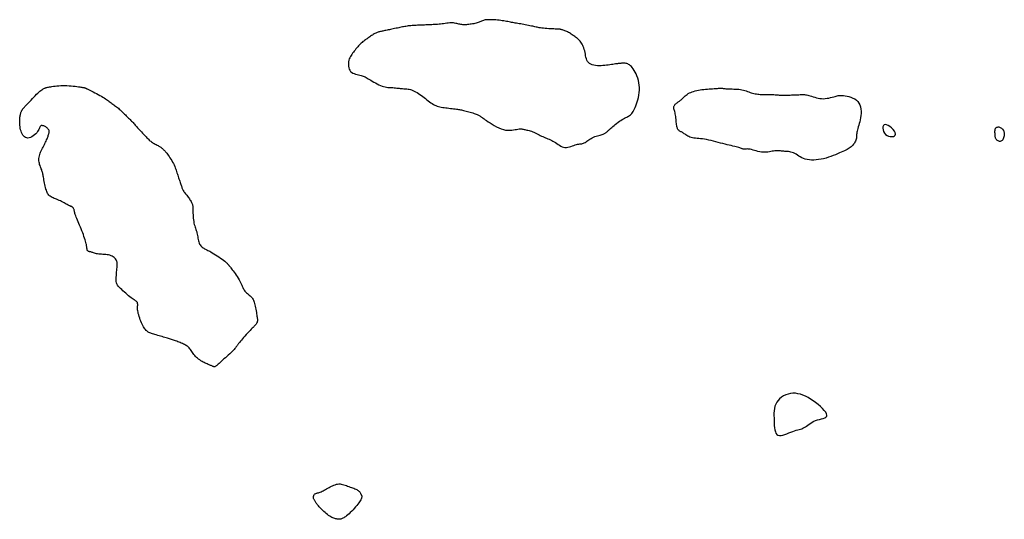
# Model space of a CAD drawing. Header units: millimetres. Extents: x 32690613 to 32693367, y 5343692 to 5344708.
# Tile 829 of 1009: x 32693143 to 32693192, y 5344177 to 5344202. Entities that reach past the tile are written whole.
import ezdxf

# ---------------------------------------------------------------- set-up
doc = ezdxf.new("R2010")
doc.units = ezdxf.units.MM
doc.header["$LTSCALE"] = 20
doc.layers.add('02-DGM_HL_492.00', color=82, linetype='Continuous')
doc.layers.add('02-DGM_HL_492.50', color=92, linetype='Continuous')

msp = doc.modelspace()

# ---------------------------------------------------------------- linework, layer by layer
at = {"layer": '02-DGM_HL_492.00', "elevation": 492, "flags": 128}
for points in [[(32693148.553, 5344196.308), (32693148.599, 5344196.258), (32693148.648, 5344196.205), (32693148.698, 5344196.152), (32693148.749, 5344196.098), (32693148.8, 5344196.044), (32693148.85, 5344195.991), (32693148.898, 5344195.94), (32693148.943, 5344195.891), (32693148.985, 5344195.846), (32693149.024, 5344195.804), (32693149.061, 5344195.764), (32693149.098, 5344195.727), (32693149.134, 5344195.692), (32693149.171, 5344195.659), (32693149.21, 5344195.628), (32693149.251, 5344195.598), (32693149.296, 5344195.569), (32693149.342, 5344195.54), (32693149.391, 5344195.513), (32693149.44, 5344195.487), (32693149.488, 5344195.461), (32693149.535, 5344195.437), (32693149.58, 5344195.413), (32693149.621, 5344195.39), (32693149.658, 5344195.367), (32693149.691, 5344195.345), (32693149.721, 5344195.324), (32693149.748, 5344195.303), (32693149.773, 5344195.283), (32693149.796, 5344195.262), (32693149.819, 5344195.242), (32693149.84, 5344195.222), (32693149.862, 5344195.202), (32693149.884, 5344195.181), (32693149.907, 5344195.158), (32693149.932, 5344195.132), (32693149.959, 5344195.102), (32693149.988, 5344195.068), (32693150.02, 5344195.027), (32693150.055, 5344194.98), (32693150.095, 5344194.926), (32693150.137, 5344194.865), (32693150.181, 5344194.8), (32693150.225, 5344194.73), (32693150.269, 5344194.658), (32693150.312, 5344194.584), (32693150.352, 5344194.51), (32693150.388, 5344194.437), (32693150.42, 5344194.367), (32693150.448, 5344194.299), (32693150.472, 5344194.232), (32693150.494, 5344194.167), (32693150.514, 5344194.103), (32693150.533, 5344194.04), (32693150.551, 5344193.978), (32693150.57, 5344193.916), (32693150.589, 5344193.855), (32693150.609, 5344193.793), (32693150.63, 5344193.733), (32693150.651, 5344193.674), (32693150.671, 5344193.617), (32693150.69, 5344193.562), (32693150.709, 5344193.509), (32693150.725, 5344193.46), (32693150.741, 5344193.414), (32693150.755, 5344193.371), (32693150.769, 5344193.33), (32693150.782, 5344193.291), (32693150.797, 5344193.254), (32693150.813, 5344193.218), (32693150.831, 5344193.181), (32693150.851, 5344193.145), (32693150.875, 5344193.108), (32693150.902, 5344193.07), (32693150.931, 5344193.031), (32693150.962, 5344192.992), (32693150.994, 5344192.951), (32693151.027, 5344192.91), (32693151.06, 5344192.867), (32693151.093, 5344192.824), (32693151.125, 5344192.779), (32693151.157, 5344192.734), (32693151.186, 5344192.688), (32693151.214, 5344192.643), (32693151.239, 5344192.599), (32693151.262, 5344192.556), (32693151.281, 5344192.515), (32693151.297, 5344192.477), (32693151.309, 5344192.441), (32693151.318, 5344192.407), (32693151.324, 5344192.372), (32693151.327, 5344192.336), (32693151.329, 5344192.297), (32693151.331, 5344192.253), (32693151.331, 5344192.203), (32693151.332, 5344192.145), (32693151.333, 5344192.078), (32693151.336, 5344192.004), (32693151.34, 5344191.924), (32693151.345, 5344191.841), (32693151.352, 5344191.756), (32693151.361, 5344191.672), (32693151.372, 5344191.59), (32693151.386, 5344191.513), (32693151.403, 5344191.442), (32693151.422, 5344191.375), (32693151.442, 5344191.313), (32693151.463, 5344191.253), (32693151.484, 5344191.195), (32693151.504, 5344191.138), (32693151.523, 5344191.079), (32693151.539, 5344191.019), (32693151.553, 5344190.955), (32693151.564, 5344190.89), (32693151.575, 5344190.823), (32693151.585, 5344190.756), (32693151.597, 5344190.691), (32693151.61, 5344190.627), (32693151.627, 5344190.567), (32693151.647, 5344190.51), (32693151.672, 5344190.459), (32693151.701, 5344190.413), (32693151.733, 5344190.372), (32693151.769, 5344190.334), (32693151.806, 5344190.301), (32693151.844, 5344190.272), (32693151.883, 5344190.245), (32693151.922, 5344190.222), (32693151.96, 5344190.201), (32693151.999, 5344190.182), (32693152.038, 5344190.162), (32693152.081, 5344190.141), (32693152.128, 5344190.118), (32693152.18, 5344190.091), (32693152.239, 5344190.058), (32693152.305, 5344190.019), (32693152.38, 5344189.973), (32693152.462, 5344189.921), (32693152.547, 5344189.864), (32693152.633, 5344189.806), (32693152.717, 5344189.748), (32693152.797, 5344189.691), (32693152.87, 5344189.638), (32693152.933, 5344189.591), (32693152.984, 5344189.551), (32693153.025, 5344189.517), (32693153.056, 5344189.489), (32693153.08, 5344189.466), (32693153.098, 5344189.446), (32693153.113, 5344189.428), (32693153.124, 5344189.413), (32693153.135, 5344189.397), (32693153.147, 5344189.382), (32693153.16, 5344189.365), (32693153.175, 5344189.345), (32693153.194, 5344189.321), (32693153.216, 5344189.293), (32693153.242, 5344189.259), (32693153.274, 5344189.217), (32693153.311, 5344189.168), (32693153.354, 5344189.11), (32693153.402, 5344189.044), (32693153.453, 5344188.972), (32693153.506, 5344188.896), (32693153.558, 5344188.818), (32693153.609, 5344188.74), (32693153.656, 5344188.662), (32693153.698, 5344188.588), (32693153.733, 5344188.518), (32693153.763, 5344188.453), (32693153.789, 5344188.391), (32693153.813, 5344188.333), (32693153.837, 5344188.279), (32693153.861, 5344188.227), (32693153.887, 5344188.179), (32693153.918, 5344188.132), (32693153.953, 5344188.087), (32693153.993, 5344188.044), (32693154.036, 5344188.003), (32693154.08, 5344187.963), (32693154.125, 5344187.925), (32693154.169, 5344187.888), (32693154.211, 5344187.852), (32693154.249, 5344187.817), (32693154.283, 5344187.783), (32693154.312, 5344187.749), (32693154.338, 5344187.713), (32693154.361, 5344187.675), (32693154.381, 5344187.633), (32693154.4, 5344187.587), (32693154.417, 5344187.534), (32693154.433, 5344187.474), (32693154.45, 5344187.407), (32693154.466, 5344187.333), (32693154.481, 5344187.256), (32693154.496, 5344187.176), (32693154.51, 5344187.097), (32693154.524, 5344187.02), (32693154.536, 5344186.947), (32693154.547, 5344186.881), (32693154.556, 5344186.823), (32693154.564, 5344186.773), (32693154.571, 5344186.729), (32693154.576, 5344186.691), (32693154.579, 5344186.658), (32693154.58, 5344186.629), (32693154.58, 5344186.603), (32693154.577, 5344186.579), (32693154.573, 5344186.555), (32693154.567, 5344186.533), (32693154.559, 5344186.512), (32693154.55, 5344186.491), (32693154.539, 5344186.471), (32693154.526, 5344186.452), (32693154.513, 5344186.432), (32693154.499, 5344186.414), (32693154.483, 5344186.395), (32693154.466, 5344186.376), (32693154.446, 5344186.354), (32693154.422, 5344186.33), (32693154.393, 5344186.3), (32693154.359, 5344186.265), (32693154.318, 5344186.223), (32693154.27, 5344186.172), (32693154.214, 5344186.113), (32693154.152, 5344186.046), (32693154.086, 5344185.975), (32693154.018, 5344185.901), (32693153.95, 5344185.827), (32693153.884, 5344185.755), (32693153.824, 5344185.687), (32693153.77, 5344185.626), (32693153.724, 5344185.573), (32693153.686, 5344185.528), (32693153.655, 5344185.49), (32693153.629, 5344185.456), (32693153.607, 5344185.426), (32693153.588, 5344185.399), (32693153.571, 5344185.374), (32693153.554, 5344185.349), (32693153.537, 5344185.322), (32693153.518, 5344185.294), (32693153.496, 5344185.264), (32693153.47, 5344185.231), (32693153.44, 5344185.194), (32693153.403, 5344185.153), (32693153.36, 5344185.107), (32693153.309, 5344185.055), (32693153.25, 5344184.998), (32693153.184, 5344184.937), (32693153.113, 5344184.872), (32693153.039, 5344184.806), (32693152.965, 5344184.739), (32693152.892, 5344184.674), (32693152.823, 5344184.611), (32693152.759, 5344184.553), (32693152.702, 5344184.5), (32693152.653, 5344184.454), (32693152.609, 5344184.412), (32693152.57, 5344184.377), (32693152.536, 5344184.347), (32693152.506, 5344184.323), (32693152.479, 5344184.305), (32693152.454, 5344184.292), (32693152.43, 5344184.285), (32693152.407, 5344184.283), (32693152.385, 5344184.285), (32693152.362, 5344184.291), (32693152.338, 5344184.3), (32693152.313, 5344184.311), (32693152.285, 5344184.324), (32693152.255, 5344184.338), (32693152.222, 5344184.353), (32693152.185, 5344184.368), (32693152.145, 5344184.384), (32693152.102, 5344184.402), (32693152.057, 5344184.422), (32693152.008, 5344184.443), (32693151.957, 5344184.467), (32693151.904, 5344184.493), (32693151.848, 5344184.522), (32693151.791, 5344184.554), (32693151.733, 5344184.589), (32693151.675, 5344184.626), (32693151.619, 5344184.666), (32693151.565, 5344184.708), (32693151.513, 5344184.753), (32693151.465, 5344184.8), (32693151.422, 5344184.849), (32693151.382, 5344184.9), (32693151.345, 5344184.951), (32693151.311, 5344185.002), (32693151.279, 5344185.053), (32693151.247, 5344185.101), (32693151.215, 5344185.147), (32693151.183, 5344185.189), (32693151.149, 5344185.228), (32693151.114, 5344185.262), (32693151.077, 5344185.294), (32693151.038, 5344185.323), (32693150.997, 5344185.35), (32693150.953, 5344185.376), (32693150.906, 5344185.4), (32693150.857, 5344185.425), (32693150.805, 5344185.449), (32693150.75, 5344185.474), (32693150.693, 5344185.498), (32693150.636, 5344185.522), (32693150.578, 5344185.545), (32693150.521, 5344185.567), (32693150.465, 5344185.588), (32693150.411, 5344185.608), (32693150.359, 5344185.626), (32693150.309, 5344185.642), (32693150.26, 5344185.658), (32693150.21, 5344185.674), (32693150.159, 5344185.689), (32693150.106, 5344185.705), (32693150.049, 5344185.722), (32693149.988, 5344185.739), (32693149.923, 5344185.758), (32693149.853, 5344185.779), (32693149.781, 5344185.8), (32693149.707, 5344185.821), (32693149.634, 5344185.842), (32693149.561, 5344185.863), (32693149.492, 5344185.884), (32693149.426, 5344185.903), (32693149.365, 5344185.92), (32693149.309, 5344185.937), (32693149.258, 5344185.954), (32693149.21, 5344185.971), (32693149.165, 5344185.989), (32693149.124, 5344186.008), (32693149.084, 5344186.03), (32693149.047, 5344186.055), (32693149.011, 5344186.083), (32693148.976, 5344186.115), (32693148.942, 5344186.152), (32693148.909, 5344186.193), (32693148.876, 5344186.24), (32693148.844, 5344186.293), (32693148.812, 5344186.352), (32693148.78, 5344186.419), (32693148.748, 5344186.492), (32693148.717, 5344186.57), (32693148.686, 5344186.651), (32693148.658, 5344186.733), (32693148.631, 5344186.815), (32693148.608, 5344186.893), (32693148.588, 5344186.967), (32693148.572, 5344187.033), (32693148.561, 5344187.091), (32693148.554, 5344187.14), (32693148.55, 5344187.183), (32693148.548, 5344187.221), (32693148.549, 5344187.254), (32693148.551, 5344187.284), (32693148.553, 5344187.313), (32693148.555, 5344187.341), (32693148.557, 5344187.37), (32693148.557, 5344187.398), (32693148.556, 5344187.427), (32693148.553, 5344187.455), (32693148.548, 5344187.482), (32693148.539, 5344187.508), (32693148.528, 5344187.532), (32693148.514, 5344187.553), (32693148.495, 5344187.573), (32693148.473, 5344187.59), (32693148.446, 5344187.608), (32693148.414, 5344187.628), (32693148.376, 5344187.65), (32693148.333, 5344187.677), (32693148.284, 5344187.71), (32693148.228, 5344187.751), (32693148.166, 5344187.799), (32693148.099, 5344187.855), (32693148.028, 5344187.915), (32693147.957, 5344187.978), (32693147.886, 5344188.042), (32693147.817, 5344188.104), (32693147.753, 5344188.163), (32693147.696, 5344188.216), (32693147.645, 5344188.263), (32693147.603, 5344188.305), (32693147.568, 5344188.343), (32693147.539, 5344188.381), (32693147.516, 5344188.42), (32693147.499, 5344188.463), (32693147.487, 5344188.512), (32693147.479, 5344188.569), (32693147.476, 5344188.637), (32693147.476, 5344188.712), (32693147.478, 5344188.794), (32693147.484, 5344188.879), (32693147.49, 5344188.965), (32693147.498, 5344189.051), (32693147.506, 5344189.133), (32693147.514, 5344189.21), (32693147.521, 5344189.28), (32693147.526, 5344189.342), (32693147.53, 5344189.399), (32693147.531, 5344189.451), (32693147.528, 5344189.498), (32693147.521, 5344189.543), (32693147.51, 5344189.585), (32693147.494, 5344189.626), (32693147.471, 5344189.667), (32693147.443, 5344189.707), (32693147.409, 5344189.745), (32693147.369, 5344189.781), (32693147.324, 5344189.815), (32693147.274, 5344189.844), (32693147.218, 5344189.87), (32693147.158, 5344189.891), (32693147.092, 5344189.907), (32693147.023, 5344189.919), (32693146.951, 5344189.927), (32693146.878, 5344189.932), (32693146.805, 5344189.937), (32693146.733, 5344189.941), (32693146.664, 5344189.946), (32693146.599, 5344189.953), (32693146.539, 5344189.962), (32693146.483, 5344189.973), (32693146.432, 5344189.986), (32693146.385, 5344190), (32693146.342, 5344190.014), (32693146.303, 5344190.027), (32693146.267, 5344190.039), (32693146.234, 5344190.05), (32693146.204, 5344190.058), (32693146.176, 5344190.064), (32693146.151, 5344190.069), (32693146.128, 5344190.073), (32693146.108, 5344190.078), (32693146.09, 5344190.083), (32693146.074, 5344190.09), (32693146.06, 5344190.098), (32693146.048, 5344190.11), (32693146.038, 5344190.123), (32693146.029, 5344190.139), (32693146.022, 5344190.157), (32693146.016, 5344190.176), (32693146.011, 5344190.197), (32693146.007, 5344190.218), (32693146.004, 5344190.241), (32693146.001, 5344190.264), (32693145.998, 5344190.289), (32693145.995, 5344190.317), (32693145.99, 5344190.348), (32693145.984, 5344190.384), (32693145.975, 5344190.427), (32693145.964, 5344190.476), (32693145.949, 5344190.533), (32693145.93, 5344190.6), (32693145.908, 5344190.674), (32693145.883, 5344190.755), (32693145.854, 5344190.841), (32693145.823, 5344190.932), (32693145.789, 5344191.026), (32693145.754, 5344191.121), (32693145.716, 5344191.216), (32693145.677, 5344191.311), (32693145.638, 5344191.405), (32693145.599, 5344191.495), (32693145.561, 5344191.583), (32693145.525, 5344191.666), (32693145.492, 5344191.744), (32693145.463, 5344191.816), (32693145.438, 5344191.881), (32693145.418, 5344191.939), (32693145.402, 5344191.99), (32693145.39, 5344192.035), (32693145.381, 5344192.075), (32693145.374, 5344192.11), (32693145.367, 5344192.141), (32693145.361, 5344192.168), (32693145.354, 5344192.194), (32693145.346, 5344192.217), (32693145.336, 5344192.239), (32693145.324, 5344192.258), (32693145.312, 5344192.277), (32693145.299, 5344192.293), (32693145.284, 5344192.307), (32693145.269, 5344192.32), (32693145.253, 5344192.331), (32693145.237, 5344192.34), (32693145.219, 5344192.348), (32693145.2, 5344192.355), (32693145.178, 5344192.363), (32693145.153, 5344192.373), (32693145.125, 5344192.385), (32693145.092, 5344192.4), (32693145.053, 5344192.418), (32693145.01, 5344192.441), (32693144.961, 5344192.468), (32693144.908, 5344192.497), (32693144.851, 5344192.528), (32693144.791, 5344192.561), (32693144.73, 5344192.593), (32693144.667, 5344192.625), (32693144.603, 5344192.655), (32693144.54, 5344192.682), (32693144.477, 5344192.708), (32693144.416, 5344192.732), (32693144.357, 5344192.756), (32693144.3, 5344192.78), (32693144.247, 5344192.805), (32693144.198, 5344192.831), (32693144.154, 5344192.86), (32693144.116, 5344192.891), (32693144.082, 5344192.925), (32693144.052, 5344192.963), (32693144.026, 5344193.006), (32693144.003, 5344193.053), (32693143.981, 5344193.105), (32693143.962, 5344193.163), (32693143.944, 5344193.227), (32693143.925, 5344193.297), (32693143.908, 5344193.371), (32693143.891, 5344193.449), (32693143.874, 5344193.528), (32693143.859, 5344193.606), (32693143.844, 5344193.682), (32693143.831, 5344193.754), (32693143.819, 5344193.819), (32693143.808, 5344193.878), (32693143.798, 5344193.93), (32693143.789, 5344193.977), (32693143.779, 5344194.021), (32693143.769, 5344194.063), (32693143.757, 5344194.104), (32693143.743, 5344194.147), (32693143.727, 5344194.191), (32693143.708, 5344194.239), (32693143.688, 5344194.291), (32693143.667, 5344194.345), (32693143.646, 5344194.402), (32693143.626, 5344194.46), (32693143.61, 5344194.521), (32693143.596, 5344194.582), (32693143.588, 5344194.644), (32693143.586, 5344194.707), (32693143.589, 5344194.769), (32693143.597, 5344194.832), (32693143.61, 5344194.895), (32693143.627, 5344194.959), (32693143.648, 5344195.022), (32693143.672, 5344195.085), (32693143.7, 5344195.149), (32693143.73, 5344195.213), (32693143.761, 5344195.276), (32693143.794, 5344195.339), (32693143.828, 5344195.402), (32693143.861, 5344195.463), (32693143.893, 5344195.523), (32693143.924, 5344195.582), (32693143.952, 5344195.638), (32693143.976, 5344195.693), (32693143.998, 5344195.746), (32693144.018, 5344195.795), (32693144.035, 5344195.842), (32693144.05, 5344195.886), (32693144.062, 5344195.927), (32693144.074, 5344195.964), (32693144.083, 5344195.998), (32693144.092, 5344196.028), (32693144.099, 5344196.054), (32693144.105, 5344196.078), (32693144.108, 5344196.1), (32693144.109, 5344196.12), (32693144.108, 5344196.139), (32693144.104, 5344196.158), (32693144.097, 5344196.178), (32693144.087, 5344196.198), (32693144.074, 5344196.22), (32693144.057, 5344196.241), (32693144.037, 5344196.263), (32693144.015, 5344196.285), (32693143.99, 5344196.307), (32693143.962, 5344196.328), (32693143.931, 5344196.348), (32693143.898, 5344196.367), (32693143.863, 5344196.384), (32693143.828, 5344196.398), (32693143.793, 5344196.409), (32693143.76, 5344196.416), (32693143.729, 5344196.418), (32693143.701, 5344196.415), (32693143.678, 5344196.405), (32693143.66, 5344196.388), (32693143.646, 5344196.365), (32693143.633, 5344196.335), (32693143.62, 5344196.3), (32693143.604, 5344196.26), (32693143.584, 5344196.216), (32693143.558, 5344196.167), (32693143.523, 5344196.115), (32693143.478, 5344196.06), (32693143.426, 5344196.005), (32693143.366, 5344195.951), (32693143.302, 5344195.902), (32693143.235, 5344195.858), (32693143.167, 5344195.824), (32693143.1, 5344195.8), (32693143.035, 5344195.79), (32693142.975, 5344195.796), (32693142.92, 5344195.815), (32693142.869, 5344195.847), (32693142.823, 5344195.89), (32693142.782, 5344195.942), (32693142.745, 5344196.002), (32693142.714, 5344196.068), (32693142.688, 5344196.138), (32693142.667, 5344196.211), (32693142.65, 5344196.287), (32693142.638, 5344196.362), (32693142.629, 5344196.438), (32693142.624, 5344196.513), (32693142.622, 5344196.585), (32693142.622, 5344196.654), (32693142.624, 5344196.719), (32693142.627, 5344196.78), (32693142.632, 5344196.835), (32693142.638, 5344196.885), (32693142.645, 5344196.932), (32693142.654, 5344196.974), (32693142.663, 5344197.012), (32693142.673, 5344197.047), (32693142.683, 5344197.079), (32693142.694, 5344197.108), (32693142.705, 5344197.134), (32693142.717, 5344197.158), (32693142.73, 5344197.18), (32693142.743, 5344197.201), (32693142.757, 5344197.221), (32693142.771, 5344197.239), (32693142.785, 5344197.258), (32693142.801, 5344197.277), (32693142.818, 5344197.296), (32693142.837, 5344197.319), (32693142.86, 5344197.344), (32693142.888, 5344197.374), (32693142.921, 5344197.411), (32693142.961, 5344197.454), (32693143.008, 5344197.505), (32693143.063, 5344197.565), (32693143.125, 5344197.632), (32693143.192, 5344197.703), (32693143.262, 5344197.777), (32693143.333, 5344197.851), (32693143.404, 5344197.923), (32693143.471, 5344197.991), (32693143.535, 5344198.051), (32693143.592, 5344198.104), (32693143.643, 5344198.148), (32693143.69, 5344198.185), (32693143.732, 5344198.216), (32693143.77, 5344198.241), (32693143.805, 5344198.262), (32693143.838, 5344198.279), (32693143.868, 5344198.294), (32693143.898, 5344198.307), (32693143.927, 5344198.318), (32693143.958, 5344198.329), (32693143.992, 5344198.338), (32693144.029, 5344198.347), (32693144.072, 5344198.356), (32693144.122, 5344198.365), (32693144.18, 5344198.375), (32693144.246, 5344198.385), (32693144.321, 5344198.395), (32693144.404, 5344198.405), (32693144.493, 5344198.415), (32693144.587, 5344198.422), (32693144.686, 5344198.428), (32693144.788, 5344198.432), (32693144.893, 5344198.432), (32693144.999, 5344198.429), (32693145.105, 5344198.423), (32693145.209, 5344198.414), (32693145.309, 5344198.404), (32693145.404, 5344198.394), (32693145.493, 5344198.382), (32693145.572, 5344198.372), (32693145.64, 5344198.362), (32693145.697, 5344198.354), (32693145.744, 5344198.347), (32693145.781, 5344198.342), (32693145.81, 5344198.338), (32693145.832, 5344198.334), (32693145.849, 5344198.331), (32693145.863, 5344198.329), (32693145.875, 5344198.326), (32693145.885, 5344198.323), (32693145.895, 5344198.32), (32693145.905, 5344198.317), (32693145.914, 5344198.314), (32693145.924, 5344198.31), (32693145.933, 5344198.306), (32693145.943, 5344198.301), (32693145.953, 5344198.296), (32693145.965, 5344198.291), (32693145.978, 5344198.284), (32693145.995, 5344198.275), (32693146.016, 5344198.264), (32693146.044, 5344198.25), (32693146.079, 5344198.232), (32693146.123, 5344198.21), (32693146.177, 5344198.183), (32693146.242, 5344198.15), (32693146.316, 5344198.113), (32693146.397, 5344198.072), (32693146.482, 5344198.029), (32693146.568, 5344197.984), (32693146.654, 5344197.938), (32693146.735, 5344197.894), (32693146.811, 5344197.851), (32693146.878, 5344197.81), (32693146.938, 5344197.772), (32693146.992, 5344197.735), (32693147.042, 5344197.701), (32693147.087, 5344197.667), (32693147.13, 5344197.634), (32693147.173, 5344197.602), (32693147.215, 5344197.57), (32693147.259, 5344197.537), (32693147.304, 5344197.504), (32693147.349, 5344197.47), (32693147.396, 5344197.436), (32693147.443, 5344197.4), (32693147.49, 5344197.364), (32693147.537, 5344197.326), (32693147.583, 5344197.287), (32693147.629, 5344197.247), (32693147.674, 5344197.206), (32693147.719, 5344197.164), (32693147.763, 5344197.121), (32693147.807, 5344197.078), (32693147.85, 5344197.035), (32693147.892, 5344196.993), (32693147.935, 5344196.951), (32693147.976, 5344196.91), (32693148.018, 5344196.87), (32693148.059, 5344196.831), (32693148.099, 5344196.792), (32693148.138, 5344196.754), (32693148.177, 5344196.716), (32693148.215, 5344196.678), (32693148.251, 5344196.64), (32693148.287, 5344196.603), (32693148.322, 5344196.565), (32693148.358, 5344196.526), (32693148.393, 5344196.486), (32693148.43, 5344196.444), (32693148.469, 5344196.401), (32693148.509, 5344196.356)], [(32693159.121, 5344176.827), (32693159.063, 5344176.78), (32693159.01, 5344176.74), (32693158.961, 5344176.707), (32693158.916, 5344176.681), (32693158.876, 5344176.66), (32693158.839, 5344176.643), (32693158.806, 5344176.631), (32693158.777, 5344176.622), (32693158.751, 5344176.615), (32693158.728, 5344176.61), (32693158.705, 5344176.608), (32693158.684, 5344176.607), (32693158.662, 5344176.608), (32693158.638, 5344176.611), (32693158.612, 5344176.615), (32693158.582, 5344176.621), (32693158.549, 5344176.628), (32693158.511, 5344176.638), (32693158.469, 5344176.65), (32693158.424, 5344176.664), (32693158.376, 5344176.683), (32693158.325, 5344176.706), (32693158.271, 5344176.734), (32693158.215, 5344176.767), (32693158.158, 5344176.805), (32693158.099, 5344176.849), (32693158.039, 5344176.897), (32693157.981, 5344176.947), (32693157.923, 5344176.998), (32693157.868, 5344177.05), (32693157.816, 5344177.102), (32693157.769, 5344177.151), (32693157.725, 5344177.198), (32693157.686, 5344177.242), (32693157.651, 5344177.284), (32693157.619, 5344177.323), (32693157.591, 5344177.36), (32693157.564, 5344177.394), (32693157.54, 5344177.427), (32693157.517, 5344177.458), (32693157.496, 5344177.488), (32693157.476, 5344177.517), (32693157.458, 5344177.544), (32693157.441, 5344177.571), (32693157.427, 5344177.598), (32693157.415, 5344177.624), (32693157.406, 5344177.651), (32693157.4, 5344177.679), (32693157.398, 5344177.707), (32693157.399, 5344177.736), (32693157.403, 5344177.764), (32693157.41, 5344177.792), (32693157.42, 5344177.818), (32693157.433, 5344177.842), (32693157.449, 5344177.864), (32693157.468, 5344177.882), (32693157.489, 5344177.896), (32693157.514, 5344177.908), (32693157.541, 5344177.918), (32693157.572, 5344177.928), (32693157.606, 5344177.937), (32693157.643, 5344177.947), (32693157.684, 5344177.96), (32693157.728, 5344177.975), (32693157.776, 5344177.995), (32693157.827, 5344178.018), (32693157.881, 5344178.044), (32693157.938, 5344178.072), (32693157.996, 5344178.103), (32693158.056, 5344178.135), (32693158.117, 5344178.168), (32693158.178, 5344178.201), (32693158.239, 5344178.235), (32693158.3, 5344178.267), (32693158.362, 5344178.298), (32693158.423, 5344178.326), (32693158.485, 5344178.349), (32693158.547, 5344178.368), (32693158.609, 5344178.381), (32693158.671, 5344178.387), (32693158.734, 5344178.386), (32693158.796, 5344178.378), (32693158.86, 5344178.365), (32693158.923, 5344178.347), (32693158.986, 5344178.326), (32693159.05, 5344178.303), (32693159.113, 5344178.278), (32693159.177, 5344178.254), (32693159.24, 5344178.231), (32693159.302, 5344178.209), (32693159.363, 5344178.188), (32693159.422, 5344178.167), (32693159.477, 5344178.146), (32693159.528, 5344178.124), (32693159.575, 5344178.102), (32693159.616, 5344178.078), (32693159.65, 5344178.053), (32693159.68, 5344178.028), (32693159.704, 5344178.002), (32693159.724, 5344177.975), (32693159.742, 5344177.95), (32693159.756, 5344177.925), (32693159.769, 5344177.901), (32693159.78, 5344177.88), (32693159.791, 5344177.861), (32693159.801, 5344177.843), (32693159.81, 5344177.826), (32693159.818, 5344177.809), (32693159.823, 5344177.791), (32693159.827, 5344177.772), (32693159.827, 5344177.75), (32693159.824, 5344177.725), (32693159.817, 5344177.696), (32693159.807, 5344177.663), (32693159.791, 5344177.626), (32693159.771, 5344177.584), (32693159.745, 5344177.538), (32693159.713, 5344177.487), (32693159.674, 5344177.43), (32693159.628, 5344177.369), (32693159.575, 5344177.302), (32693159.516, 5344177.231), (32693159.452, 5344177.158), (32693159.386, 5344177.085), (32693159.318, 5344177.014), (32693159.25, 5344176.946), (32693159.184, 5344176.883)]]:
    msp.add_lwpolyline(points, close=True, dxfattribs=at)
at = {"layer": '02-DGM_HL_492.50', "elevation": 492.5, "flags": 128}
for points in [[(32693173.529, 5344199.198), (32693173.481, 5344199.271), (32693173.433, 5344199.333), (32693173.385, 5344199.387), (32693173.338, 5344199.431), (32693173.291, 5344199.467), (32693173.246, 5344199.496), (32693173.201, 5344199.518), (32693173.158, 5344199.535), (32693173.117, 5344199.546), (32693173.077, 5344199.554), (32693173.038, 5344199.557), (32693173.001, 5344199.558), (32693172.965, 5344199.557), (32693172.93, 5344199.554), (32693172.895, 5344199.551), (32693172.862, 5344199.547), (32693172.828, 5344199.544), (32693172.795, 5344199.541), (32693172.759, 5344199.537), (32693172.721, 5344199.534), (32693172.68, 5344199.53), (32693172.634, 5344199.525), (32693172.582, 5344199.518), (32693172.524, 5344199.51), (32693172.458, 5344199.5), (32693172.385, 5344199.489), (32693172.306, 5344199.477), (32693172.223, 5344199.465), (32693172.136, 5344199.453), (32693172.045, 5344199.443), (32693171.953, 5344199.436), (32693171.859, 5344199.43), (32693171.766, 5344199.428), (32693171.674, 5344199.431), (32693171.584, 5344199.438), (32693171.499, 5344199.452), (32693171.419, 5344199.472), (32693171.347, 5344199.501), (32693171.282, 5344199.538), (32693171.228, 5344199.584), (32693171.184, 5344199.641), (32693171.15, 5344199.706), (32693171.124, 5344199.779), (32693171.103, 5344199.856), (32693171.086, 5344199.936), (32693171.07, 5344200.018), (32693171.055, 5344200.099), (32693171.038, 5344200.179), (32693171.018, 5344200.254), (32693170.994, 5344200.325), (32693170.967, 5344200.392), (32693170.938, 5344200.455), (32693170.907, 5344200.514), (32693170.874, 5344200.568), (32693170.84, 5344200.618), (32693170.805, 5344200.664), (32693170.769, 5344200.705), (32693170.733, 5344200.742), (32693170.697, 5344200.777), (32693170.659, 5344200.809), (32693170.621, 5344200.839), (32693170.581, 5344200.868), (32693170.541, 5344200.897), (32693170.498, 5344200.926), (32693170.455, 5344200.956), (32693170.41, 5344200.987), (32693170.364, 5344201.017), (32693170.318, 5344201.048), (32693170.271, 5344201.077), (32693170.225, 5344201.105), (32693170.178, 5344201.131), (32693170.132, 5344201.155), (32693170.087, 5344201.176), (32693170.043, 5344201.194), (32693170.001, 5344201.21), (32693169.961, 5344201.223), (32693169.923, 5344201.234), (32693169.887, 5344201.244), (32693169.855, 5344201.251), (32693169.826, 5344201.257), (32693169.8, 5344201.262), (32693169.776, 5344201.265), (32693169.751, 5344201.268), (32693169.724, 5344201.269), (32693169.693, 5344201.271), (32693169.655, 5344201.273), (32693169.609, 5344201.274), (32693169.552, 5344201.277), (32693169.484, 5344201.28), (32693169.406, 5344201.284), (32693169.32, 5344201.288), (32693169.231, 5344201.294), (32693169.14, 5344201.3), (32693169.05, 5344201.307), (32693168.965, 5344201.314), (32693168.886, 5344201.323), (32693168.816, 5344201.332), (32693168.753, 5344201.341), (32693168.696, 5344201.352), (32693168.643, 5344201.363), (32693168.59, 5344201.375), (32693168.538, 5344201.387), (32693168.482, 5344201.4), (32693168.422, 5344201.414), (32693168.356, 5344201.428), (32693168.284, 5344201.443), (32693168.209, 5344201.458), (32693168.131, 5344201.473), (32693168.051, 5344201.488), (32693167.971, 5344201.502), (32693167.893, 5344201.517), (32693167.818, 5344201.53), (32693167.746, 5344201.543), (32693167.678, 5344201.556), (32693167.612, 5344201.568), (32693167.549, 5344201.579), (32693167.486, 5344201.591), (32693167.425, 5344201.602), (32693167.363, 5344201.613), (32693167.301, 5344201.624), (32693167.237, 5344201.636), (32693167.172, 5344201.648), (32693167.104, 5344201.659), (32693167.035, 5344201.671), (32693166.963, 5344201.682), (32693166.889, 5344201.693), (32693166.812, 5344201.704), (32693166.732, 5344201.714), (32693166.65, 5344201.723), (32693166.565, 5344201.731), (32693166.48, 5344201.738), (32693166.396, 5344201.743), (32693166.315, 5344201.746), (32693166.237, 5344201.747), (32693166.164, 5344201.745), (32693166.098, 5344201.74), (32693166.04, 5344201.732), (32693165.988, 5344201.72), (32693165.94, 5344201.707), (32693165.897, 5344201.692), (32693165.855, 5344201.675), (32693165.814, 5344201.658), (32693165.772, 5344201.64), (32693165.728, 5344201.622), (32693165.679, 5344201.605), (32693165.628, 5344201.589), (32693165.573, 5344201.573), (32693165.516, 5344201.559), (32693165.457, 5344201.545), (32693165.397, 5344201.533), (32693165.335, 5344201.522), (32693165.273, 5344201.513), (32693165.211, 5344201.505), (32693165.149, 5344201.499), (32693165.088, 5344201.494), (32693165.027, 5344201.492), (32693164.968, 5344201.492), (32693164.91, 5344201.494), (32693164.855, 5344201.498), (32693164.801, 5344201.506), (32693164.75, 5344201.515), (32693164.7, 5344201.527), (32693164.651, 5344201.539), (32693164.601, 5344201.551), (32693164.55, 5344201.563), (32693164.497, 5344201.573), (32693164.441, 5344201.58), (32693164.381, 5344201.584), (32693164.316, 5344201.584), (32693164.247, 5344201.581), (32693164.174, 5344201.574), (32693164.099, 5344201.566), (32693164.021, 5344201.556), (32693163.943, 5344201.546), (32693163.865, 5344201.535), (32693163.787, 5344201.526), (32693163.711, 5344201.517), (32693163.636, 5344201.51), (32693163.563, 5344201.505), (32693163.492, 5344201.5), (32693163.422, 5344201.496), (32693163.354, 5344201.493), (32693163.289, 5344201.49), (32693163.225, 5344201.488), (32693163.164, 5344201.485), (32693163.104, 5344201.483), (32693163.045, 5344201.481), (32693162.987, 5344201.478), (32693162.929, 5344201.476), (32693162.87, 5344201.474), (32693162.811, 5344201.471), (32693162.749, 5344201.469), (32693162.686, 5344201.467), (32693162.621, 5344201.464), (32693162.554, 5344201.461), (32693162.487, 5344201.457), (32693162.421, 5344201.453), (32693162.355, 5344201.449), (32693162.29, 5344201.443), (32693162.226, 5344201.437), (32693162.165, 5344201.429), (32693162.105, 5344201.421), (32693162.047, 5344201.412), (32693161.989, 5344201.402), (32693161.93, 5344201.391), (32693161.871, 5344201.379), (32693161.811, 5344201.367), (32693161.748, 5344201.354), (32693161.683, 5344201.34), (32693161.616, 5344201.326), (32693161.548, 5344201.312), (32693161.479, 5344201.298), (32693161.411, 5344201.284), (32693161.343, 5344201.27), (32693161.277, 5344201.256), (32693161.214, 5344201.243), (32693161.153, 5344201.231), (32693161.096, 5344201.219), (32693161.041, 5344201.207), (32693160.989, 5344201.196), (32693160.939, 5344201.186), (32693160.892, 5344201.176), (32693160.846, 5344201.167), (32693160.803, 5344201.158), (32693160.761, 5344201.149), (32693160.721, 5344201.14), (32693160.681, 5344201.131), (32693160.643, 5344201.12), (32693160.604, 5344201.108), (32693160.565, 5344201.093), (32693160.526, 5344201.076), (32693160.486, 5344201.055), (32693160.444, 5344201.031), (32693160.402, 5344201.003), (32693160.358, 5344200.974), (32693160.314, 5344200.943), (32693160.27, 5344200.91), (32693160.226, 5344200.878), (32693160.182, 5344200.846), (32693160.138, 5344200.815), (32693160.095, 5344200.786), (32693160.052, 5344200.758), (32693160.01, 5344200.73), (32693159.967, 5344200.702), (32693159.925, 5344200.672), (32693159.883, 5344200.641), (32693159.84, 5344200.606), (32693159.797, 5344200.568), (32693159.754, 5344200.526), (32693159.71, 5344200.48), (32693159.665, 5344200.431), (32693159.621, 5344200.379), (32693159.577, 5344200.326), (32693159.533, 5344200.272), (32693159.489, 5344200.217), (32693159.446, 5344200.163), (32693159.404, 5344200.11), (32693159.363, 5344200.056), (32693159.324, 5344200.003), (32693159.288, 5344199.948), (32693159.255, 5344199.891), (32693159.226, 5344199.832), (32693159.2, 5344199.769), (32693159.18, 5344199.702), (32693159.165, 5344199.63), (32693159.156, 5344199.556), (32693159.153, 5344199.48), (32693159.158, 5344199.404), (32693159.171, 5344199.331), (32693159.193, 5344199.262), (32693159.224, 5344199.2), (32693159.266, 5344199.145), (32693159.317, 5344199.099), (32693159.378, 5344199.062), (32693159.444, 5344199.032), (32693159.515, 5344199.007), (32693159.587, 5344198.987), (32693159.659, 5344198.97), (32693159.728, 5344198.954), (32693159.792, 5344198.939), (32693159.85, 5344198.923), (32693159.902, 5344198.905), (32693159.951, 5344198.886), (32693159.998, 5344198.864), (32693160.046, 5344198.839), (32693160.096, 5344198.81), (32693160.15, 5344198.778), (32693160.211, 5344198.741), (32693160.279, 5344198.7), (32693160.353, 5344198.655), (32693160.432, 5344198.608), (32693160.515, 5344198.562), (32693160.6, 5344198.516), (32693160.685, 5344198.474), (32693160.768, 5344198.436), (32693160.849, 5344198.404), (32693160.927, 5344198.38), (32693161, 5344198.362), (32693161.071, 5344198.349), (32693161.139, 5344198.341), (32693161.204, 5344198.335), (32693161.269, 5344198.332), (32693161.332, 5344198.329), (32693161.395, 5344198.326), (32693161.457, 5344198.321), (32693161.52, 5344198.315), (32693161.582, 5344198.309), (32693161.644, 5344198.302), (32693161.705, 5344198.295), (32693161.764, 5344198.289), (32693161.823, 5344198.283), (32693161.88, 5344198.278), (32693161.936, 5344198.274), (32693161.991, 5344198.272), (32693162.045, 5344198.268), (32693162.1, 5344198.264), (32693162.155, 5344198.257), (32693162.212, 5344198.246), (32693162.271, 5344198.232), (32693162.333, 5344198.212), (32693162.398, 5344198.187), (32693162.466, 5344198.156), (32693162.536, 5344198.12), (32693162.607, 5344198.079), (32693162.68, 5344198.035), (32693162.752, 5344197.987), (32693162.825, 5344197.937), (32693162.896, 5344197.884), (32693162.967, 5344197.83), (32693163.035, 5344197.775), (32693163.103, 5344197.72), (32693163.17, 5344197.667), (32693163.235, 5344197.616), (32693163.3, 5344197.567), (32693163.365, 5344197.523), (32693163.429, 5344197.484), (32693163.493, 5344197.45), (32693163.557, 5344197.421), (32693163.622, 5344197.397), (32693163.688, 5344197.377), (32693163.755, 5344197.36), (32693163.825, 5344197.346), (32693163.897, 5344197.334), (32693163.971, 5344197.323), (32693164.049, 5344197.313), (32693164.129, 5344197.304), (32693164.21, 5344197.294), (32693164.29, 5344197.286), (32693164.369, 5344197.277), (32693164.444, 5344197.269), (32693164.516, 5344197.261), (32693164.582, 5344197.252), (32693164.642, 5344197.244), (32693164.696, 5344197.235), (32693164.748, 5344197.225), (32693164.797, 5344197.215), (32693164.846, 5344197.204), (32693164.896, 5344197.192), (32693164.949, 5344197.178), (32693165.006, 5344197.163), (32693165.069, 5344197.147), (32693165.136, 5344197.13), (32693165.206, 5344197.111), (32693165.277, 5344197.092), (32693165.347, 5344197.072), (32693165.415, 5344197.052), (32693165.479, 5344197.032), (32693165.536, 5344197.013), (32693165.587, 5344196.994), (32693165.631, 5344196.975), (32693165.67, 5344196.957), (32693165.703, 5344196.94), (32693165.732, 5344196.923), (32693165.758, 5344196.907), (32693165.782, 5344196.892), (32693165.804, 5344196.876), (32693165.825, 5344196.862), (32693165.848, 5344196.846), (32693165.873, 5344196.829), (32693165.903, 5344196.808), (32693165.939, 5344196.783), (32693165.984, 5344196.752), (32693166.039, 5344196.714), (32693166.106, 5344196.668), (32693166.186, 5344196.613), (32693166.277, 5344196.551), (32693166.378, 5344196.486), (32693166.487, 5344196.421), (32693166.6, 5344196.358), (32693166.716, 5344196.301), (32693166.833, 5344196.253), (32693166.948, 5344196.216), (32693167.06, 5344196.193), (32693167.167, 5344196.182), (32693167.269, 5344196.181), (32693167.366, 5344196.188), (32693167.456, 5344196.2), (32693167.539, 5344196.214), (32693167.614, 5344196.228), (32693167.681, 5344196.24), (32693167.739, 5344196.248), (32693167.789, 5344196.252), (32693167.834, 5344196.252), (32693167.874, 5344196.249), (32693167.913, 5344196.244), (32693167.951, 5344196.236), (32693167.99, 5344196.227), (32693168.032, 5344196.217), (32693168.079, 5344196.205), (32693168.129, 5344196.193), (32693168.183, 5344196.18), (32693168.24, 5344196.165), (32693168.3, 5344196.148), (32693168.361, 5344196.129), (32693168.424, 5344196.107), (32693168.488, 5344196.083), (32693168.551, 5344196.055), (32693168.615, 5344196.025), (32693168.679, 5344195.993), (32693168.743, 5344195.96), (32693168.806, 5344195.927), (32693168.87, 5344195.894), (32693168.934, 5344195.862), (32693168.998, 5344195.832), (32693169.061, 5344195.804), (32693169.125, 5344195.778), (32693169.189, 5344195.753), (32693169.252, 5344195.727), (32693169.316, 5344195.7), (32693169.379, 5344195.671), (32693169.443, 5344195.638), (32693169.507, 5344195.601), (32693169.571, 5344195.56), (32693169.636, 5344195.516), (32693169.701, 5344195.471), (32693169.768, 5344195.427), (32693169.835, 5344195.388), (32693169.904, 5344195.355), (32693169.974, 5344195.33), (32693170.046, 5344195.317), (32693170.121, 5344195.315), (32693170.196, 5344195.325), (32693170.272, 5344195.342), (32693170.347, 5344195.365), (32693170.421, 5344195.391), (32693170.492, 5344195.418), (32693170.56, 5344195.443), (32693170.625, 5344195.464), (32693170.684, 5344195.479), (32693170.739, 5344195.489), (32693170.791, 5344195.496), (32693170.839, 5344195.501), (32693170.886, 5344195.507), (32693170.93, 5344195.514), (32693170.974, 5344195.526), (32693171.018, 5344195.542), (32693171.061, 5344195.566), (32693171.106, 5344195.595), (32693171.152, 5344195.628), (32693171.2, 5344195.664), (32693171.25, 5344195.702), (32693171.302, 5344195.74), (32693171.358, 5344195.776), (32693171.417, 5344195.809), (32693171.48, 5344195.838), (32693171.546, 5344195.864), (32693171.613, 5344195.887), (32693171.68, 5344195.906), (32693171.745, 5344195.924), (32693171.808, 5344195.94), (32693171.866, 5344195.956), (32693171.918, 5344195.971), (32693171.964, 5344195.986), (32693172.003, 5344196.001), (32693172.037, 5344196.017), (32693172.066, 5344196.033), (32693172.092, 5344196.049), (32693172.115, 5344196.066), (32693172.136, 5344196.084), (32693172.156, 5344196.102), (32693172.177, 5344196.121), (32693172.198, 5344196.142), (32693172.221, 5344196.164), (32693172.247, 5344196.189), (32693172.276, 5344196.217), (32693172.311, 5344196.249), (32693172.351, 5344196.285), (32693172.398, 5344196.326), (32693172.452, 5344196.372), (32693172.512, 5344196.422), (32693172.577, 5344196.475), (32693172.645, 5344196.529), (32693172.715, 5344196.582), (32693172.785, 5344196.634), (32693172.855, 5344196.681), (32693172.922, 5344196.724), (32693172.985, 5344196.762), (32693173.044, 5344196.794), (32693173.1, 5344196.822), (32693173.153, 5344196.848), (32693173.203, 5344196.873), (32693173.249, 5344196.899), (32693173.293, 5344196.927), (32693173.335, 5344196.957), (32693173.374, 5344196.993), (32693173.412, 5344197.033), (32693173.448, 5344197.079), (32693173.482, 5344197.132), (32693173.516, 5344197.192), (32693173.55, 5344197.259), (32693173.583, 5344197.335), (32693173.617, 5344197.419), (32693173.651, 5344197.512), (32693173.685, 5344197.614), (32693173.716, 5344197.722), (32693173.744, 5344197.837), (32693173.767, 5344197.955), (32693173.784, 5344198.077), (32693173.793, 5344198.202), (32693173.793, 5344198.326), (32693173.783, 5344198.451), (32693173.764, 5344198.574), (32693173.737, 5344198.693), (32693173.704, 5344198.808), (32693173.665, 5344198.918), (32693173.622, 5344199.02), (32693173.576, 5344199.114)], [(32693181.868, 5344197.975), (32693181.928, 5344197.977), (32693181.985, 5344197.978), (32693182.038, 5344197.978), (32693182.091, 5344197.976), (32693182.143, 5344197.972), (32693182.197, 5344197.964), (32693182.254, 5344197.953), (32693182.315, 5344197.937), (32693182.381, 5344197.916), (32693182.451, 5344197.892), (32693182.527, 5344197.866), (32693182.606, 5344197.841), (32693182.689, 5344197.817), (32693182.775, 5344197.797), (32693182.864, 5344197.781), (32693182.955, 5344197.773), (32693183.047, 5344197.772), (32693183.14, 5344197.778), (32693183.232, 5344197.79), (32693183.322, 5344197.806), (32693183.408, 5344197.825), (32693183.488, 5344197.845), (32693183.563, 5344197.866), (32693183.629, 5344197.885), (32693183.686, 5344197.902), (32693183.738, 5344197.916), (32693183.785, 5344197.926), (32693183.831, 5344197.934), (32693183.879, 5344197.938), (32693183.932, 5344197.938), (32693183.991, 5344197.934), (32693184.061, 5344197.927), (32693184.142, 5344197.915), (32693184.232, 5344197.898), (32693184.328, 5344197.875), (32693184.427, 5344197.844), (32693184.524, 5344197.806), (32693184.616, 5344197.758), (32693184.7, 5344197.699), (32693184.773, 5344197.63), (32693184.831, 5344197.548), (32693184.875, 5344197.457), (32693184.907, 5344197.357), (32693184.927, 5344197.252), (32693184.936, 5344197.143), (32693184.937, 5344197.032), (32693184.93, 5344196.922), (32693184.916, 5344196.815), (32693184.897, 5344196.713), (32693184.874, 5344196.615), (32693184.848, 5344196.523), (32693184.821, 5344196.436), (32693184.795, 5344196.354), (32693184.771, 5344196.278), (32693184.75, 5344196.207), (32693184.734, 5344196.141), (32693184.724, 5344196.08), (32693184.718, 5344196.024), (32693184.716, 5344195.972), (32693184.715, 5344195.923), (32693184.714, 5344195.875), (32693184.712, 5344195.828), (32693184.706, 5344195.782), (32693184.696, 5344195.734), (32693184.68, 5344195.685), (32693184.658, 5344195.635), (32693184.631, 5344195.585), (32693184.6, 5344195.535), (32693184.564, 5344195.487), (32693184.525, 5344195.44), (32693184.483, 5344195.395), (32693184.439, 5344195.354), (32693184.393, 5344195.317), (32693184.343, 5344195.282), (32693184.291, 5344195.25), (32693184.234, 5344195.218), (32693184.171, 5344195.186), (32693184.102, 5344195.154), (32693184.027, 5344195.12), (32693183.943, 5344195.082), (32693183.851, 5344195.041), (32693183.751, 5344194.998), (32693183.645, 5344194.953), (32693183.533, 5344194.908), (32693183.417, 5344194.864), (32693183.297, 5344194.822), (32693183.174, 5344194.785), (32693183.051, 5344194.752), (32693182.927, 5344194.725), (32693182.804, 5344194.705), (32693182.682, 5344194.691), (32693182.563, 5344194.685), (32693182.448, 5344194.685), (32693182.338, 5344194.693), (32693182.233, 5344194.709), (32693182.134, 5344194.733), (32693182.043, 5344194.764), (32693181.958, 5344194.801), (32693181.879, 5344194.843), (32693181.805, 5344194.887), (32693181.735, 5344194.93), (32693181.667, 5344194.972), (32693181.602, 5344195.011), (32693181.538, 5344195.043), (32693181.475, 5344195.068), (32693181.412, 5344195.086), (32693181.349, 5344195.099), (32693181.288, 5344195.108), (32693181.227, 5344195.114), (32693181.167, 5344195.118), (32693181.108, 5344195.121), (32693181.051, 5344195.124), (32693180.996, 5344195.129), (32693180.941, 5344195.134), (32693180.886, 5344195.14), (32693180.832, 5344195.145), (32693180.776, 5344195.149), (32693180.72, 5344195.151), (32693180.661, 5344195.149), (32693180.6, 5344195.145), (32693180.536, 5344195.136), (32693180.47, 5344195.124), (32693180.4, 5344195.111), (32693180.328, 5344195.098), (32693180.253, 5344195.087), (32693180.175, 5344195.078), (32693180.094, 5344195.075), (32693180.011, 5344195.077), (32693179.925, 5344195.087), (32693179.838, 5344195.102), (32693179.751, 5344195.122), (32693179.665, 5344195.144), (32693179.582, 5344195.167), (32693179.503, 5344195.189), (32693179.43, 5344195.209), (32693179.363, 5344195.224), (32693179.304, 5344195.234), (32693179.252, 5344195.238), (32693179.206, 5344195.24), (32693179.165, 5344195.238), (32693179.129, 5344195.236), (32693179.096, 5344195.233), (32693179.066, 5344195.231), (32693179.037, 5344195.232), (32693179.009, 5344195.235), (32693178.98, 5344195.242), (32693178.95, 5344195.251), (32693178.916, 5344195.263), (32693178.878, 5344195.277), (32693178.834, 5344195.293), (32693178.784, 5344195.31), (32693178.725, 5344195.328), (32693178.657, 5344195.347), (32693178.581, 5344195.366), (32693178.496, 5344195.387), (32693178.405, 5344195.408), (32693178.307, 5344195.431), (32693178.204, 5344195.456), (32693178.096, 5344195.482), (32693177.984, 5344195.51), (32693177.869, 5344195.54), (32693177.751, 5344195.571), (32693177.633, 5344195.602), (32693177.515, 5344195.632), (32693177.398, 5344195.661), (32693177.283, 5344195.688), (32693177.171, 5344195.711), (32693177.063, 5344195.73), (32693176.961, 5344195.744), (32693176.864, 5344195.755), (32693176.773, 5344195.763), (32693176.687, 5344195.771), (32693176.606, 5344195.778), (32693176.53, 5344195.787), (32693176.459, 5344195.799), (32693176.393, 5344195.815), (32693176.332, 5344195.836), (32693176.276, 5344195.861), (32693176.224, 5344195.889), (32693176.175, 5344195.919), (32693176.13, 5344195.95), (32693176.087, 5344195.981), (32693176.047, 5344196.01), (32693176.009, 5344196.036), (32693175.972, 5344196.059), (32693175.937, 5344196.079), (32693175.904, 5344196.096), (32693175.872, 5344196.112), (32693175.843, 5344196.128), (32693175.815, 5344196.144), (32693175.79, 5344196.161), (32693175.767, 5344196.18), (32693175.747, 5344196.201), (32693175.729, 5344196.226), (32693175.713, 5344196.254), (32693175.699, 5344196.286), (32693175.686, 5344196.323), (32693175.676, 5344196.366), (32693175.667, 5344196.413), (32693175.659, 5344196.467), (32693175.652, 5344196.527), (32693175.645, 5344196.592), (32693175.639, 5344196.661), (32693175.633, 5344196.732), (32693175.626, 5344196.804), (32693175.617, 5344196.874), (32693175.608, 5344196.942), (32693175.596, 5344197.007), (32693175.582, 5344197.066), (32693175.567, 5344197.121), (32693175.552, 5344197.171), (32693175.538, 5344197.217), (32693175.527, 5344197.26), (32693175.52, 5344197.299), (32693175.517, 5344197.336), (32693175.52, 5344197.371), (32693175.531, 5344197.404), (32693175.548, 5344197.435), (32693175.57, 5344197.464), (32693175.596, 5344197.492), (32693175.625, 5344197.518), (32693175.655, 5344197.543), (32693175.687, 5344197.567), (32693175.718, 5344197.59), (32693175.747, 5344197.611), (32693175.776, 5344197.632), (32693175.804, 5344197.653), (32693175.832, 5344197.675), (32693175.86, 5344197.698), (32693175.888, 5344197.722), (32693175.918, 5344197.748), (32693175.949, 5344197.777), (32693175.983, 5344197.809), (32693176.018, 5344197.843), (32693176.057, 5344197.879), (32693176.098, 5344197.916), (32693176.144, 5344197.953), (32693176.193, 5344197.99), (32693176.247, 5344198.025), (32693176.305, 5344198.058), (32693176.369, 5344198.088), (32693176.438, 5344198.115), (32693176.511, 5344198.14), (32693176.589, 5344198.162), (32693176.67, 5344198.181), (32693176.755, 5344198.199), (32693176.842, 5344198.214), (32693176.933, 5344198.227), (32693177.025, 5344198.238), (32693177.118, 5344198.247), (32693177.21, 5344198.255), (32693177.3, 5344198.261), (32693177.386, 5344198.267), (32693177.467, 5344198.272), (32693177.542, 5344198.276), (32693177.609, 5344198.281), (32693177.667, 5344198.285), (32693177.716, 5344198.29), (32693177.759, 5344198.294), (32693177.797, 5344198.298), (32693177.83, 5344198.3), (32693177.86, 5344198.302), (32693177.889, 5344198.302), (32693177.917, 5344198.301), (32693177.945, 5344198.298), (32693177.976, 5344198.294), (32693178.009, 5344198.289), (32693178.045, 5344198.283), (32693178.086, 5344198.278), (32693178.132, 5344198.272), (32693178.184, 5344198.267), (32693178.243, 5344198.264), (32693178.31, 5344198.262), (32693178.382, 5344198.261), (32693178.46, 5344198.26), (32693178.541, 5344198.258), (32693178.623, 5344198.256), (32693178.707, 5344198.251), (32693178.79, 5344198.244), (32693178.87, 5344198.233), (32693178.947, 5344198.218), (32693179.02, 5344198.201), (32693179.091, 5344198.181), (32693179.159, 5344198.159), (32693179.226, 5344198.136), (32693179.291, 5344198.113), (32693179.355, 5344198.091), (32693179.418, 5344198.071), (32693179.482, 5344198.053), (32693179.545, 5344198.037), (32693179.609, 5344198.023), (32693179.673, 5344198.011), (32693179.738, 5344198.001), (32693179.804, 5344197.993), (32693179.871, 5344197.987), (32693179.939, 5344197.983), (32693180.008, 5344197.98), (32693180.079, 5344197.978), (32693180.15, 5344197.978), (32693180.22, 5344197.978), (32693180.29, 5344197.978), (32693180.359, 5344197.978), (32693180.425, 5344197.978), (32693180.49, 5344197.976), (32693180.551, 5344197.974), (32693180.609, 5344197.971), (32693180.665, 5344197.967), (32693180.718, 5344197.963), (32693180.769, 5344197.959), (32693180.819, 5344197.955), (32693180.867, 5344197.951), (32693180.913, 5344197.949), (32693180.959, 5344197.947), (32693181.004, 5344197.946), (32693181.05, 5344197.945), (32693181.097, 5344197.946), (32693181.146, 5344197.947), (32693181.198, 5344197.949), (32693181.253, 5344197.951), (32693181.313, 5344197.953), (32693181.378, 5344197.956), (32693181.447, 5344197.958), (32693181.518, 5344197.961), (32693181.591, 5344197.964), (32693181.663, 5344197.967), (32693181.735, 5344197.97), (32693181.804, 5344197.972)], [(32693186.172, 5344195.975), (32693186.243, 5344195.923), (32693186.324, 5344195.887), (32693186.408, 5344195.867), (32693186.489, 5344195.862), (32693186.562, 5344195.873), (32693186.621, 5344195.898), (32693186.659, 5344195.939), (32693186.672, 5344195.994), (32693186.654, 5344196.063), (32693186.611, 5344196.14), (32693186.548, 5344196.221), (32693186.472, 5344196.299), (32693186.388, 5344196.369), (32693186.303, 5344196.425), (32693186.222, 5344196.462), (32693186.152, 5344196.474), (32693186.098, 5344196.457), (32693186.061, 5344196.416), (32693186.04, 5344196.355), (32693186.035, 5344196.282), (32693186.046, 5344196.201), (32693186.073, 5344196.119), (32693186.115, 5344196.042)], [(32693191.974, 5344196.312), (32693192.007, 5344196.29), (32693192.038, 5344196.263), (32693192.066, 5344196.232), (32693192.09, 5344196.195), (32693192.11, 5344196.155), (32693192.126, 5344196.111), (32693192.137, 5344196.064), (32693192.142, 5344196.013), (32693192.141, 5344195.96), (32693192.134, 5344195.906), (32693192.122, 5344195.852), (32693192.106, 5344195.8), (32693192.085, 5344195.752), (32693192.06, 5344195.709), (32693192.032, 5344195.673), (32693192, 5344195.646), (32693191.967, 5344195.629), (32693191.932, 5344195.621), (32693191.896, 5344195.622), (32693191.861, 5344195.63), (32693191.827, 5344195.645), (32693191.795, 5344195.666), (32693191.766, 5344195.691), (32693191.742, 5344195.72), (32693191.722, 5344195.751), (32693191.707, 5344195.786), (32693191.696, 5344195.822), (32693191.688, 5344195.86), (32693191.682, 5344195.899), (32693191.678, 5344195.94), (32693191.676, 5344195.981), (32693191.674, 5344196.023), (32693191.673, 5344196.064), (32693191.672, 5344196.105), (32693191.672, 5344196.145), (32693191.675, 5344196.183), (32693191.68, 5344196.218), (32693191.689, 5344196.25), (32693191.702, 5344196.278), (32693191.719, 5344196.303), (32693191.742, 5344196.322), (32693191.769, 5344196.336), (32693191.799, 5344196.345), (32693191.833, 5344196.349), (32693191.868, 5344196.347), (32693191.904, 5344196.341), (32693191.939, 5344196.329)], [(32693180.563, 5344181.578), (32693180.568, 5344181.454), (32693180.575, 5344181.332), (32693180.586, 5344181.217), (32693180.602, 5344181.11), (32693180.626, 5344181.016), (32693180.659, 5344180.937), (32693180.702, 5344180.875), (32693180.759, 5344180.835), (32693180.829, 5344180.818), (32693180.912, 5344180.82), (32693181.004, 5344180.839), (32693181.102, 5344180.869), (32693181.203, 5344180.908), (32693181.306, 5344180.95), (32693181.406, 5344180.993), (32693181.502, 5344181.031), (32693181.591, 5344181.062), (32693181.673, 5344181.087), (32693181.75, 5344181.108), (32693181.821, 5344181.127), (32693181.889, 5344181.145), (32693181.954, 5344181.166), (32693182.017, 5344181.19), (32693182.078, 5344181.22), (32693182.139, 5344181.257), (32693182.201, 5344181.301), (32693182.265, 5344181.348), (32693182.332, 5344181.397), (32693182.403, 5344181.446), (32693182.478, 5344181.494), (32693182.56, 5344181.538), (32693182.648, 5344181.576), (32693182.744, 5344181.608), (32693182.843, 5344181.634), (32693182.94, 5344181.659), (32693183.03, 5344181.685), (32693183.108, 5344181.714), (32693183.169, 5344181.749), (32693183.209, 5344181.793), (32693183.221, 5344181.849), (32693183.204, 5344181.918), (32693183.158, 5344181.999), (32693183.089, 5344182.088), (32693183, 5344182.184), (32693182.895, 5344182.283), (32693182.778, 5344182.382), (32693182.654, 5344182.48), (32693182.526, 5344182.572), (32693182.397, 5344182.657), (32693182.269, 5344182.733), (32693182.142, 5344182.799), (32693182.014, 5344182.854), (32693181.888, 5344182.898), (32693181.761, 5344182.929), (32693181.636, 5344182.947), (32693181.51, 5344182.949), (32693181.386, 5344182.937), (32693181.264, 5344182.91), (32693181.147, 5344182.869), (32693181.036, 5344182.816), (32693180.933, 5344182.752), (32693180.841, 5344182.677), (32693180.76, 5344182.593), (32693180.694, 5344182.5), (32693180.643, 5344182.401), (32693180.605, 5344182.295), (32693180.58, 5344182.184), (32693180.565, 5344182.068), (32693180.557, 5344181.949), (32693180.556, 5344181.827), (32693180.559, 5344181.703)]]:
    msp.add_lwpolyline(points, close=True, dxfattribs=at)

doc.saveas('drawing.dxf')
